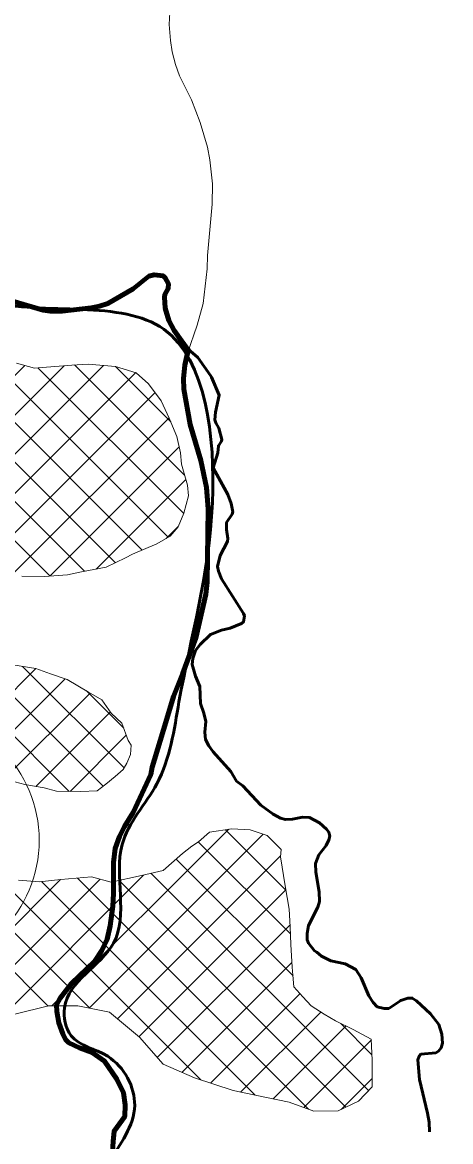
# Model space of a CAD drawing. Extents: x -1643653 to 4543381, y 1624270 to 13878484.
# Drawn here: x 758890 to 761337, y 8948961 to 8955363 of the extents above; entities that cross this region are included whole.
import ezdxf

# ---------------------------------------------------------------- set-up
doc = ezdxf.new("R2010")
doc.units = 0
doc.header["$LTSCALE"] = 200
for name, color, linetype, lineweight in [('1', 7, 'Continuous', 13), ('14', 7, 'Continuous', 13), ('24', 7, 'Continuous', 25), ('26', 7, 'Continuous', 106), ('27', 7, 'Continuous', 53), ('29', 7, 'Continuous', 13), ('45', 7, 'Continuous', 13)]:
    doc.layers.add(name, color=color, linetype=linetype, lineweight=lineweight)

msp = doc.modelspace()

# ---------------------------------------------------------------- linework, layer by layer
at = {"layer": '1', "lineweight": 25}
msp.add_spline([(814781, 9009175.5), (814787.2, 9009173.4), (814796.9, 9009173.4), (814799.4, 9009172.4), (814805.1, 9009174.5), (814805.6, 9009176.5), (814811.7, 9009179.5), (814811.7, 9009179.5), (814801.5, 9009181), (814790.7, 9009181.5), (814784.1, 9009183.1), (814777.4, 9009185.1), (814778.4, 9009175.5)], degree=3, dxfattribs=at)
at = {"layer": '14'}
for points in [[(759735.8, 8955487.2), (759729.9, 8955349.5), (759736.2, 8955258.9), (759747.1, 8955195), (759765.6, 8955122.1), (759788.1, 8955057.4), (759856.1, 8954919.7), (759906.8, 8954790.2), (759947.4, 8954648.7), (759961.4, 8954575.8), (759976.4, 8954438.3), (759973.9, 8954322.7), (759947.5, 8954029.8), (759946, 8953952.7), (759923.2, 8953754.8), (759889.6, 8953629.9), (759834.2, 8953471.3), (759819.5, 8953402.5), (759811.3, 8953325.1), (759812.4, 8953265), (759848.2, 8953062.8), (759909.9, 8952856.4), (759942.4, 8952701.7), (759952.9, 8952580.2), (759946.5, 8952160.2), (759939.3, 8952091.6), (759880.8, 8951841.8), (759807.5, 8951640.4), (759753.1, 8951507.3), (759709.3, 8951360.8)], [(759709.3, 8951360.8), (759632, 8951102.5), (759624.2, 8951061.5), (759522.6, 8950843.3), (759474.2, 8950762.9), (759445.5, 8950706.2), (759419.9, 8950637.9), (759411.1, 8950557.2), (759411.4, 8950380.3), (759406.8, 8950307.6), (759392.1, 8950195), (759374.3, 8950118.4), (759344.4, 8950054), (759304, 8949993.2), (759170.9, 8949865.1), (759105.4, 8949780.7), (759086.2, 8949743.5), (759087.4, 8949705.1), (759098.4, 8949641.2), (759121.3, 8949577.4), (759137.2, 8949545.1), (759155.9, 8949527), (759216.2, 8949497.1), (759288.5, 8949470.6), (759360.2, 8949422), (759430.6, 8949317.8), (759467.5, 8949241.1), (759477.5, 8949172.3), (759475.1, 8949104), (759414.6, 8949021.4), (759409.5, 8948961.3)]]:
    msp.add_lwpolyline(points, dxfattribs=at)
at = {"layer": '24', "lineweight": 53}
for points in [[(758801, 8953777.3), (759008.6, 8953716.3), (759048.5, 8953710.9), (759118.3, 8953710.2), (759284.1, 8953730.2), (759331.6, 8953739.6), (759379.3, 8953754.1), (759522.6, 8953839.4), (759613.7, 8953910.2), (759644.3, 8953919), (759693.9, 8953913.5), (759706.3, 8953902.4), (759724.5, 8953867.6), (759724, 8953840.1), (759705.2, 8953806.7), (759701.8, 8953791.3), (759706.6, 8953728), (759727, 8953657.3), (759757.2, 8953601.2), (759799.2, 8953541), (759851.7, 8953481.5), (759893.5, 8953445.3), (759965.3, 8953342.1)], [(759965.3, 8953342.1), (759970.4, 8953332.8), (760015.5, 8953230.4), (759993.3, 8953133.4), (759989.8, 8953090.2), (759995.2, 8953072.2), (760012.7, 8953041.9), (760030.5, 8952976.2), (760028.6, 8952967.7), (760010.5, 8952941.3), (760006.7, 8952900.2), (759980.5, 8952814.3), (760064.6, 8952661.4), (760083.7, 8952610.4), (760092.8, 8952563.5), (760088.5, 8952550.5), (760057.5, 8952502.3), (760057.1, 8952461.6), (760064.8, 8952411), (760063.1, 8952393.2), (760019.9, 8952313.4), (760004.7, 8952250.6), (760010.5, 8952223.1), (760028.2, 8952180.1), (760153.6, 8951982.2), (760158.8, 8951968.6), (760154.4, 8951934.5), (760142.6, 8951924.2), (760078.6, 8951897.8), (760029, 8951887.2), (759964.9, 8951861.7), (759906.3, 8951805.3), (759880.4, 8951769.2), (759863.6, 8951724.3), (759860.3, 8951690), (759879.4, 8951623.6), (759905.1, 8951565), (759908.9, 8951466.9), (759927.6, 8951412), (759938.9, 8951364.3), (759933.3, 8951303), (759936.8, 8951260.5), (759955, 8951224.7), (759979.8, 8951190.2), (760080.6, 8951077.7), (760114.7, 8951023.7), (760149.7, 8950995.8), (760252.8, 8950886), (760322.7, 8950833.4), (760366, 8950810.2), (760393.2, 8950802.8), (760433.7, 8950805.5), (760491.5, 8950816), (760531.6, 8950814.5), (760588.5, 8950783.7), (760628.4, 8950748.2), (760642.2, 8950730.7), (760646.4, 8950707.4), (760641.5, 8950688.1), (760625.4, 8950655), (760584.9, 8950602), (760566, 8950552.7), (760567.4, 8950502.1), (760585.6, 8950389.3), (760588.6, 8950335.2)], [(760588.6, 8950335.2), (760579.4, 8950302.6), (760526.2, 8950197.8), (760517.9, 8950150.9), (760518.6, 8950115), (760524.8, 8950096.2), (760560.2, 8950052.5), (760573.6, 8950045.6), (760600.4, 8950021.6), (760652.6, 8949994.7), (760735.2, 8949978.4), (760796.3, 8949944.7), (760827, 8949897.8), (760870.5, 8949794.4), (760894.4, 8949756.4), (760917.9, 8949733), (760957.7, 8949723.4), (760983.8, 8949723)], [(760983.8, 8949723), (761052.1, 8949768.5), (761052.1, 8949768.5), (761093.2, 8949782.5), (761118.7, 8949782.5), (761143, 8949765.5), (761222.5, 8949692), (761270.1, 8949631.4), (761287.7, 8949575), (761290.9, 8949523.6), (761283.1, 8949497.5), (761268.7, 8949478.8), (761253.4, 8949469.9), (761168.1, 8949460.9), (761157.1, 8949449.3), (761149.4, 8949429.2), (761159.4, 8949316.6), (761205.6, 8949123.6), (761214.3, 8949072.6), (761216.9, 8949017.9)]]:
    msp.add_lwpolyline(points, dxfattribs=at)
at = {"layer": '24'}
for points in [[(758801, 8953777.3), (759008.6, 8953716.3), (759048.5, 8953710.9), (759118.3, 8953710.2), (759284.1, 8953730.2), (759331.6, 8953739.6), (759379.3, 8953754.1), (759522.6, 8953839.4), (759613.7, 8953910.2), (759644.3, 8953919), (759693.9, 8953913.5), (759706.3, 8953902.4), (759724.5, 8953867.6), (759724, 8953840.1), (759705.2, 8953806.7), (759701.8, 8953791.3), (759706.6, 8953728), (759727, 8953657.3), (759757.2, 8953601.2), (759799.2, 8953541), (759851.7, 8953481.5), (759893.5, 8953445.3), (759965.3, 8953342.1)], [(759965.3, 8953342.1), (759970.4, 8953332.8), (760015.5, 8953230.4), (759993.3, 8953133.4), (759989.8, 8953090.2), (759995.2, 8953072.2), (760012.7, 8953041.9), (760030.5, 8952976.2), (760028.6, 8952967.7), (760010.5, 8952941.3), (760006.7, 8952900.2), (759980.5, 8952814.3), (760064.6, 8952661.4), (760083.7, 8952610.4), (760092.8, 8952563.5), (760088.5, 8952550.5), (760057.5, 8952502.3), (760057.1, 8952461.6), (760064.8, 8952411), (760063.1, 8952393.2), (760019.9, 8952313.4), (760004.7, 8952250.6), (760010.5, 8952223.1), (760028.2, 8952180.1), (760153.6, 8951982.2), (760158.8, 8951968.6), (760154.4, 8951934.5), (760142.6, 8951924.2), (760078.6, 8951897.8), (760029, 8951887.2), (759964.9, 8951861.7), (759906.3, 8951805.3), (759880.4, 8951769.2), (759863.6, 8951724.3), (759860.3, 8951690), (759879.4, 8951623.6), (759905.1, 8951565), (759908.9, 8951466.9), (759927.6, 8951412), (759938.9, 8951364.3), (759933.3, 8951303), (759936.8, 8951260.5), (759955, 8951224.7), (759979.8, 8951190.2), (760080.6, 8951077.7), (760114.7, 8951023.7), (760149.7, 8950995.8), (760252.8, 8950886), (760322.7, 8950833.4), (760366, 8950810.2), (760393.2, 8950802.8), (760433.7, 8950805.5), (760491.5, 8950816), (760531.6, 8950814.5), (760588.5, 8950783.7), (760628.4, 8950748.2), (760642.2, 8950730.7), (760646.4, 8950707.4), (760641.5, 8950688.1), (760625.4, 8950655), (760584.9, 8950602), (760566, 8950552.7), (760567.4, 8950502.1), (760585.6, 8950389.3), (760588.6, 8950335.2)], [(760588.6, 8950335.2), (760579.4, 8950302.6), (760526.2, 8950197.8), (760517.9, 8950150.9), (760518.6, 8950115), (760524.8, 8950096.2), (760560.2, 8950052.5), (760573.6, 8950045.6), (760600.4, 8950021.6), (760652.6, 8949994.7), (760735.2, 8949978.4), (760796.3, 8949944.7), (760827, 8949897.8), (760870.5, 8949794.4), (760894.4, 8949756.4), (760917.9, 8949733), (760957.7, 8949723.4), (760983.8, 8949723)], [(760983.8, 8949723), (761052.1, 8949768.5), (761052.1, 8949768.5), (761093.2, 8949782.5), (761118.7, 8949782.5), (761143, 8949765.5), (761222.5, 8949692), (761270.1, 8949631.4), (761287.7, 8949575), (761290.9, 8949523.6), (761283.1, 8949497.5), (761268.7, 8949478.8), (761253.4, 8949469.9), (761168.1, 8949460.9), (761157.1, 8949449.3), (761149.4, 8949429.2), (761159.4, 8949316.6), (761205.6, 8949123.6), (761214.3, 8949072.6), (761216.9, 8949017.9)]]:
    msp.add_lwpolyline(points, dxfattribs=at)
at = {"layer": '26'}
for points in [[(758801, 8953777.3), (759008.6, 8953716.3), (759048.5, 8953710.9), (759118.3, 8953710.2), (759284.1, 8953730.2), (759331.6, 8953739.6), (759379.3, 8953754.1), (759522.6, 8953839.4), (759613.7, 8953910.2), (759644.3, 8953919), (759693.9, 8953913.5), (759706.3, 8953902.4), (759724.5, 8953867.6), (759724, 8953840.1), (759705.2, 8953806.7), (759701.8, 8953791.3), (759706.6, 8953728), (759727, 8953657.3), (759757.2, 8953601.2), (759799.2, 8953541), (759839, 8953485)], [(759839, 8953485), (759834.2, 8953471.3), (759819.5, 8953402.5), (759811.3, 8953325.1), (759812.4, 8953265), (759848.2, 8953062.8), (759909.9, 8952856.4), (759942.4, 8952701.7), (759952.9, 8952580.2), (759946.5, 8952160.2), (759939.3, 8952091.6), (759880.8, 8951841.8), (759807.5, 8951640.4), (759753.1, 8951507.3), (759709.3, 8951360.8)], [(759709.3, 8951360.8), (759632, 8951102.5), (759624.2, 8951061.5), (759522.6, 8950843.3), (759474.2, 8950762.9), (759445.5, 8950706.2), (759419.9, 8950637.9), (759411.1, 8950557.2), (759411.4, 8950380.3), (759406.8, 8950307.6), (759392.1, 8950195), (759374.3, 8950118.4), (759344.4, 8950054), (759304, 8949993.2), (759170.9, 8949865.1), (759105.4, 8949780.7), (759086.2, 8949743.5), (759087.4, 8949705.1), (759098.4, 8949641.2), (759121.3, 8949577.4), (759137.2, 8949545.1), (759155.9, 8949527), (759216.2, 8949497.1), (759288.5, 8949470.6), (759360.2, 8949422), (759430.6, 8949317.8), (759467.5, 8949241.1), (759477.5, 8949172.3), (759475.1, 8949104), (759414.6, 8949021.4), (759409.5, 8948961.3)], [(759655.6, 8946034.9), (759444.2, 8946265.5), (759307.2, 8946418.6), (759276.8, 8946459.4), (759277.1, 8946556.2), (759272.6, 8946703.9), (759283.7, 8946948.4), (759300.4, 8947350.8), (759409.5, 8948961.3)]]:
    msp.add_lwpolyline(points, dxfattribs=at)
at = {"layer": '27'}
for points in [[(759839, 8953485), (759799.2, 8953541), (759757.2, 8953601.2), (759727, 8953657.3), (759706.6, 8953728), (759701.8, 8953791.3), (759705.2, 8953806.7), (759724, 8953840.1), (759724.5, 8953867.6), (759706.3, 8953902.4), (759693.9, 8953913.5), (759644.3, 8953919), (759613.7, 8953910.2), (759522.6, 8953839.4), (759379.3, 8953754.1), (759331.6, 8953739.6), (759284.1, 8953730.2), (759118.3, 8953710.2), (759048.5, 8953710.9), (759008.6, 8953716.3), (758801, 8953777.3)], [(759709.3, 8951360.8), (759753.1, 8951507.3), (759807.5, 8951640.4), (759880.8, 8951841.8), (759939.3, 8952091.6), (759946.5, 8952160.2), (759952.9, 8952580.2), (759942.4, 8952701.7), (759909.9, 8952856.4), (759848.2, 8953062.8), (759812.4, 8953265), (759811.3, 8953325.1), (759819.5, 8953402.5), (759834.2, 8953471.3), (759839, 8953485)], [(759409.5, 8948961.3), (759414.6, 8949021.4), (759475.1, 8949104), (759477.5, 8949172.3), (759467.5, 8949241.1), (759430.6, 8949317.8), (759360.2, 8949422), (759288.5, 8949470.6), (759216.2, 8949497.1), (759155.9, 8949527), (759137.2, 8949545.1), (759121.3, 8949577.4), (759098.4, 8949641.2), (759087.4, 8949705.1), (759086.2, 8949743.5), (759105.4, 8949780.7), (759170.9, 8949865.1), (759304, 8949993.2), (759344.4, 8950054), (759374.3, 8950118.4), (759392.1, 8950195), (759406.8, 8950307.6), (759411.4, 8950380.3), (759411.1, 8950557.2), (759419.9, 8950637.9), (759445.5, 8950706.2), (759474.2, 8950762.9), (759522.6, 8950843.3), (759624.2, 8951061.5), (759632, 8951102.5), (759709.3, 8951360.8)], [(759655.6, 8946034.9), (759444.2, 8946265.5), (759307.2, 8946418.6), (759276.8, 8946459.4), (759277.1, 8946556.2), (759272.6, 8946703.9), (759283.7, 8946948.4), (759300.4, 8947350.8), (759409.5, 8948961.3)]]:
    msp.add_lwpolyline(points, dxfattribs=at)
at = {"layer": '29'}
for p, q in [((759048, 8952196.2), (756936.6, 8954307.6)), ((759245.5, 8952223.3), (757205.4, 8954263.3)), ((759421.5, 8952271.8), (757869.6, 8953823.6)), ((759573.9, 8952343.8), (758124.1, 8953793.7)), ((759724.1, 8952418.2), (758442.6, 8953699.7)), ((757909.2, 8952404.2), (758905.1, 8953400.1)), ((758155.8, 8952426.3), (759128.6, 8953399.1)), ((758348.7, 8952394.7), (759354.3, 8953400.3)), ((758510.2, 8952331.7), (759537.7, 8953359.2)), ((759812.2, 8952554.5), (758979.5, 8953387.2)), ((759817.6, 8952773.7), (759187.8, 8953403.5)), ((759738.4, 8953077.3), (759421.5, 8953394.3)), ((758659.6, 8952256.6), (759648.2, 8953245.2)), ((758834.3, 8952206.8), (759728.5, 8953101)), ((759048.3, 8952196.3), (759786.6, 8952934.6)), ((759312.5, 8952236), (759824.8, 8952748.2)), ((759712.5, 8952411.5), (759781.3, 8952480.2)), ((759157.2, 8950964.6), (758211.9, 8951909.8)), ((759352.1, 8950994.1), (758582.5, 8951763.7)), ((758440.5, 8951139.5), (758967.9, 8951666.8)), ((759472.3, 8951098.5), (758891.4, 8951679.3)), ((758625, 8951099.5), (759134.3, 8951608.8)), ((758789.3, 8951039.3), (759277, 8951527)), ((759469.6, 8951325.6), (759255.9, 8951539.3)), ((758967.4, 8950992.9), (759393.2, 8951418.6)), ((759163.6, 8950964.5), (759484.1, 8951285.1)), ((759058.7, 8949737.1), (760069.5, 8950747.9)), ((760396.3, 8950398.9), (760050.2, 8950745.1)), ((759037.9, 8949736.8), (758066.6, 8950708)), ((759274.9, 8949724.3), (758307.6, 8950691.6)), ((759271.1, 8949725), (760265.5, 8950719.5)), ((760421.9, 8950148.8), (759896, 8950674.7)), ((759433.7, 8949663.1), (760365.7, 8950595.1)), ((760437, 8949909.2), (759768.9, 8950577.3)), ((758760.5, 8949663.4), (759582.2, 8950485.2)), ((760869, 8949252.7), (759626.1, 8950495.6)), ((757772.6, 8949124.6), (759107.9, 8950459.8)), ((758153.2, 8949280.6), (759334.4, 8950461.8)), ((759909.9, 8949313.7), (758754, 8950469.7)), ((760221, 8949227.1), (758999.2, 8950449)), ((760525.2, 8949147.5), (759204.4, 8950468.3)), ((760738.7, 8949158.5), (759442.8, 8950454.3)), ((759555.6, 8949560.5), (760396, 8950400.9)), ((759661.4, 8949441.8), (760420, 8950200.3)), ((759801.5, 8949357.4), (760429.7, 8949985.6)), ((759964.4, 8949295.8), (760476, 8949807.3)), ((760137.4, 8949244.2), (760595.3, 8949702.1)), ((760323.8, 8949206.1), (760739.3, 8949621.7)), ((760888.1, 8949458.1), (760710.3, 8949635.9)), ((760499.1, 8949157), (760884.6, 8949542.4)), ((760712.5, 8949145.8), (760889.7, 8949323.1))]:
    msp.add_line(p, q, dxfattribs=at)
for points in [[(758857.4, 8953412.9), (758959.6, 8953385.6), (759028.3, 8953391.2), (759172.3, 8953402.5), (759265.3, 8953408.3), (759422.2, 8953394.2), (759541, 8953358.2), (759610.3, 8953295), (759683.7, 8953198.7), (759729.1, 8953099.6), (759773.3, 8952994.1), (759794.4, 8952900), (759800, 8952836.3), (759834, 8952715.5), (759839.6, 8952654.3), (759812.3, 8952554.7), (759779.8, 8952476.7), (759734.3, 8952424.1), (759658.1, 8952380.1), (759519.7, 8952320.4), (759480.3, 8952299.7), (759368.5, 8952246.6), (759228.5, 8952220.1), (759148.3, 8952202.8), (759017.1, 8952194.2)], [(759017.1, 8952194.2), (758887.1, 8952194.5)], [(758836.1, 8951688.1), (758966.3, 8951667.4), (759050.7, 8951637.4), (759145.3, 8951605), (759268.2, 8951532), (759345, 8951488), (759397.9, 8951411.9), (759459.5, 8951353.8), (759494.7, 8951255.8), (759511.4, 8951229.2), (759508, 8951175.7), (759488, 8951125.8), (759466.6, 8951088.7), (759419.7, 8951048.8), (759366.5, 8951005.1), (759317.1, 8950967.7), (759224.1, 8950964.5), (759085.1, 8950964.7), (759014.9, 8950984.5), (758903.8, 8951004.1), (758818.3, 8951026.3)], [(758867.2, 8950455.7), (758985.9, 8950447.7), (759110.7, 8950460.1), (759285.2, 8950475.4), (759397.6, 8950444.4), (759571.9, 8950482.7), (759694.1, 8950511.7), (759805.5, 8950609.4), (759858.7, 8950651.9), (759896.8, 8950675.1), (759958.8, 8950731.7), (760087.4, 8950750.5), (760192, 8950744.9), (760289.1, 8950711.3), (760368.8, 8950632.8), (760365.3, 8950589.5), (760392, 8950424), (760414.7, 8950291.6), (760420.6, 8950189.7), (760423.9, 8950087.7), (760431.3, 8949959), (760436.7, 8949913.2), (760441.1, 8949846.9), (760492.5, 8949788.6)], [(758847.9, 8949689.7), (759038.8, 8949737.1), (759207.6, 8949737.7), (759387.8, 8949701.7), (759559.1, 8949557.7), (759694.2, 8949404.6), (759874.2, 8949325.5), (760094.5, 8949253), (760285, 8949214.1), (760415.2, 8949187.4), (760556.5, 8949136.1), (760694, 8949137), (760810.7, 8949193.1), (760889.9, 8949274.1), (760889.5, 8949427.4), (760884.3, 8949547.8), (760779.8, 8949601.7), (760679.4, 8949651.1), (760614.1, 8949689.9), (760540, 8949738.1), (760492.5, 8949788.6)]]:
    msp.add_lwpolyline(points, dxfattribs=at)
at = {"layer": '29', "lineweight": 53}
msp.add_spline([(758151.3, 8954018.2), (758684.7, 8953765.2), (759698.4, 8953607.1), (759976.4, 8952615.4), (759785.3, 8951475.9), (759658.7, 8951007.7), (759460.5, 8950660.7), (759411.1, 8950095.7), (759130.3, 8949726.7), (759168.8, 8949567), (759377.9, 8949449), (759532.1, 8949168), (759383.5, 8948839.9), (759243.4, 8946764.2), (759236.6, 8946560.6), (759620.3, 8946005.2)], degree=3, dxfattribs=at)
at = {"layer": '45'}
msp.add_circle((758256.1, 8950684.3), 730.2, dxfattribs=at)

doc.saveas('drawing.dxf')
